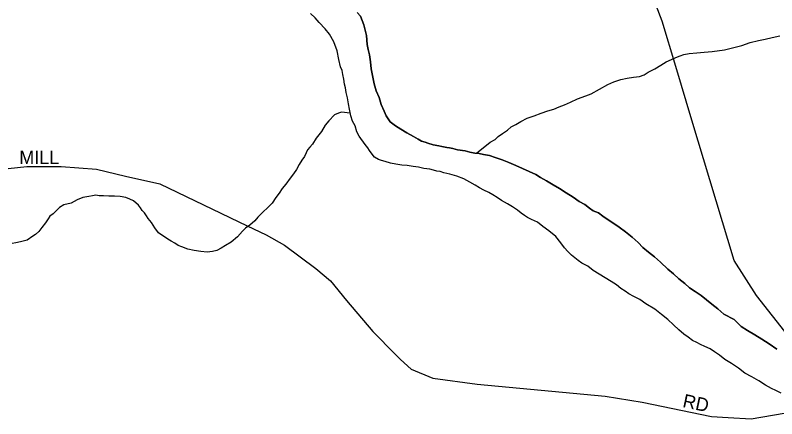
# Model space of a CAD drawing. Extents: x 2010165 to 2382125, y 1060529 to 1407316.
# Drawn here: x 2266054 to 2268893, y 1283252 to 1284759 of the extents above; entities that cross this region are included whole.
import ezdxf

# ---------------------------------------------------------------- set-up
doc = ezdxf.new("R2010")
doc.units = 0
for name, color, linetype in [('GM_X_City_Street', 7, 'Continuous'), ('GM_X_City_Street_Text', 7, 'Continuous'), ('GM_X_Major_River', 7, 'Continuous'), ('GM_X_Minor_River', 7, 'Continuous'), ('GM_X_State_Route', 7, 'Continuous')]:
    doc.layers.add(name, color=color, linetype=linetype)

msp = doc.modelspace()

# ---------------------------------------------------------------- linework, layer by layer
at = {"layer": 'GM_X_City_Street'}
for points in [[(2264360.3, 1284186.5), (2264466.9, 1284179.9), (2264848.4, 1284149.5), (2264910.3, 1284137.4), (2265208, 1284139.2), (2265523.7, 1284146.9), (2265869.3, 1284172.6), (2265967.2, 1284180.5), (2266097.1, 1284194.4), (2266225, 1284194.3), (2266356.8, 1284184.1), (2266464.4, 1284158.4), (2266593.4, 1284129.3), (2266917.8, 1283973.3), (2266989.7, 1283939.2), (2267057.9, 1283900), (2267174, 1283812.9), (2267228.8, 1283767.7), (2267289, 1283694.5), (2267386.7, 1283578.2), (2267416.2, 1283548.4), (2267441.6, 1283522.8)], [(2267441.6, 1283522.8), (2267490.1, 1283473.9), (2267530.3, 1283437.9), (2267610.2, 1283403.8), (2267776, 1283381.6), (2268252.6, 1283336.4), (2268390.6, 1283314.1), (2268649.4, 1283261.3), (2268711.1, 1283256.7), (2268797.1, 1283252.4), (2268920.8, 1283273.5), (2268951.2, 1283280.8), (2268971.8, 1283307.9)]]:
    msp.add_lwpolyline(points, dxfattribs=at)
at = {"layer": 'GM_X_Major_River'}
for points in [[(2268624.5, 1283521.7), (2268608.4, 1283529.5), (2268594.3, 1283537.4), (2268578.2, 1283545.2), (2268562, 1283557.1), (2268545.9, 1283568.9), (2268527.7, 1283584.8), (2268507.4, 1283602.6), (2268487.2, 1283622.5), (2268462.9, 1283642.3), (2268438.6, 1283662.1), (2268404.4, 1283681.8), (2268382.2, 1283697.6), (2268360, 1283709.3), (2268341.8, 1283719.2), (2268327.7, 1283729.1), (2268311.6, 1283738.9), (2268295.4, 1283752.8), (2268275.2, 1283764.6), (2268253, 1283778.4), (2268230.8, 1283792.2), (2268208.6, 1283806), (2268188.4, 1283821.8), (2268166.3, 1283833.6), (2268152.1, 1283843.5), (2268140, 1283853.4), (2268127.9, 1283863.3), (2268113.7, 1283877.2), (2268101.5, 1283891.1), (2268087.3, 1283909), (2268069, 1283932.8), (2268042.7, 1283954.6), (2268020.5, 1283970.4), (2268000.3, 1283986.2), (2267978.1, 1283996), (2267964, 1284003.9), (2267951.9, 1284011.8), (2267939.8, 1284019.7), (2267925.6, 1284031.6), (2267907.5, 1284043.4), (2267889.3, 1284055.2), (2267867.1, 1284067), (2267851, 1284078.9), (2267834.8, 1284088.8), (2267818.7, 1284096.6), (2267800.6, 1284106.4), (2267784.5, 1284114.3), (2267768.3, 1284124.1), (2267748.2, 1284135.9), (2267726, 1284147.7), (2267699.8, 1284157.5), (2267673.7, 1284165.2), (2267651.6, 1284171), (2267637.5, 1284174.9), (2267625.5, 1284176.7), (2267613.4, 1284180.6), (2267599.4, 1284184.5), (2267577.3, 1284186.2), (2267557.2, 1284192), (2267537.2, 1284193.8), (2267515.1, 1284197.6), (2267495, 1284199.4), (2267472.9, 1284203.2), (2267452.9, 1284207), (2267432.8, 1284212.8), (2267418.7, 1284216.6), (2267408.6, 1284220.5), (2267392.5, 1284228.4), (2267384.4, 1284240.3), (2267374.2, 1284254.2), (2267368.1, 1284264.2), (2267357.9, 1284276.1), (2267335.5, 1284308), (2267327.3, 1284323.9), (2267321.1, 1284345.9), (2267310.9, 1284363.9), (2267304.6, 1284383.8), (2267300.4, 1284407.9), (2267296.1, 1284427.9), (2267291.9, 1284449.9), (2267287.6, 1284469.9), (2267285.4, 1284487.9), (2267281.3, 1284501.9), (2267279.1, 1284520), (2267274.9, 1284538), (2267272.7, 1284552), (2267266.5, 1284566), (2267260.2, 1284594), (2267253.8, 1284626), (2267241.4, 1284659.9), (2267225.1, 1284687.8), (2267208.9, 1284707.7), (2267186.6, 1284731.6), (2267172.3, 1284749.5), (2267154.1, 1284765.3)], [(2268624.5, 1283521.7), (2268608.4, 1283529.5), (2268594.3, 1283537.4), (2268578.2, 1283545.2), (2268562, 1283557.1), (2268545.9, 1283568.9), (2268527.7, 1283584.8), (2268507.4, 1283602.6), (2268487.2, 1283622.5), (2268462.9, 1283642.3), (2268438.6, 1283662.1), (2268404.4, 1283681.8), (2268382.2, 1283697.6), (2268360, 1283709.3), (2268341.8, 1283719.2), (2268327.7, 1283729.1), (2268311.6, 1283738.9), (2268295.4, 1283752.8), (2268275.2, 1283764.6), (2268253, 1283778.4), (2268230.8, 1283792.2), (2268208.6, 1283806), (2268188.4, 1283821.8), (2268166.3, 1283833.6), (2268152.1, 1283843.5), (2268140, 1283853.4), (2268127.9, 1283863.3), (2268113.7, 1283877.2), (2268101.5, 1283891.1), (2268087.3, 1283909), (2268069, 1283932.8), (2268042.7, 1283954.6), (2268020.5, 1283970.4), (2268000.3, 1283986.2), (2267978.1, 1283996), (2267964, 1284003.9), (2267951.9, 1284011.8), (2267939.8, 1284019.7), (2267925.6, 1284031.6), (2267907.5, 1284043.4), (2267889.3, 1284055.2), (2267867.1, 1284067), (2267851, 1284078.9), (2267834.8, 1284088.8), (2267818.7, 1284096.6), (2267800.6, 1284106.4), (2267784.5, 1284114.3), (2267768.3, 1284124.1), (2267748.2, 1284135.9), (2267726, 1284147.7), (2267699.8, 1284157.5), (2267673.7, 1284165.2), (2267651.6, 1284171), (2267637.5, 1284174.9), (2267625.5, 1284176.7), (2267613.4, 1284180.6), (2267599.4, 1284184.5), (2267577.3, 1284186.2), (2267557.2, 1284192), (2267537.2, 1284193.8), (2267515.1, 1284197.6), (2267495, 1284199.4), (2267472.9, 1284203.2), (2267452.9, 1284207), (2267432.8, 1284212.8), (2267418.7, 1284216.6), (2267408.6, 1284220.5), (2267392.5, 1284228.4), (2267384.4, 1284240.3), (2267374.2, 1284254.2), (2267368.1, 1284264.2), (2267357.9, 1284276.1), (2267335.5, 1284308), (2267327.3, 1284323.9), (2267321.1, 1284345.9), (2267310.9, 1284363.9), (2267304.6, 1284383.8), (2267300.4, 1284407.9), (2267296.1, 1284427.9), (2267291.9, 1284449.9), (2267287.6, 1284469.9), (2267285.4, 1284487.9), (2267281.3, 1284501.9), (2267279.1, 1284520), (2267274.9, 1284538), (2267272.7, 1284552), (2267266.5, 1284566), (2267260.2, 1284594), (2267253.8, 1284626), (2267241.4, 1284659.9), (2267225.1, 1284687.8), (2267208.9, 1284707.7), (2267186.6, 1284731.6), (2267172.3, 1284749.5), (2267154.1, 1284765.3)], [(2267672.6, 1284263.5), (2267662.6, 1284265.4), (2267644.5, 1284269.2), (2267632.5, 1284271.1), (2267612.4, 1284274.9), (2267592.3, 1284280.7), (2267582.2, 1284284.6), (2267568.2, 1284288.4), (2267556, 1284296.3), (2267537.9, 1284306.2), (2267513.7, 1284319.9), (2267491.5, 1284333.7), (2267471.4, 1284345.6), (2267461.2, 1284353.5), (2267451.1, 1284361.4), (2267436.9, 1284383.3), (2267428.7, 1284401.2), (2267418.4, 1284425.2), (2267410.1, 1284451.2), (2267399.8, 1284477.1), (2267391.5, 1284503.1), (2267387.2, 1284527.1), (2267380.8, 1284559.2), (2267378.5, 1284585.2), (2267374.2, 1284611.2), (2267370, 1284631.3), (2267365.8, 1284649.3), (2267363.4, 1284683.3), (2267352.9, 1284723.3), (2267340.6, 1284755.3), (2267328.4, 1284769.2)], [(2267328.4, 1284769.2), (2267340.6, 1284755.3), (2267352.9, 1284723.3), (2267363.4, 1284683.3), (2267365.8, 1284649.3), (2267370, 1284631.3), (2267374.2, 1284611.2), (2267378.5, 1284585.2), (2267380.8, 1284559.2), (2267387.2, 1284527.1), (2267391.5, 1284503.1), (2267399.8, 1284477.1), (2267410.1, 1284451.2), (2267418.4, 1284425.2), (2267428.7, 1284401.2), (2267436.9, 1284383.3), (2267451.1, 1284361.4), (2267461.2, 1284353.5), (2267471.4, 1284345.6), (2267491.5, 1284333.7), (2267513.7, 1284319.9), (2267537.9, 1284306.2), (2267556, 1284296.3), (2267568.2, 1284288.4), (2267582.2, 1284284.6), (2267592.3, 1284280.7), (2267612.4, 1284274.9), (2267632.5, 1284271.1), (2267644.5, 1284269.2), (2267662.6, 1284265.4), (2267672.6, 1284263.5)], [(2268893.1, 1283512.5), (2268864.8, 1283532.3), (2268836.6, 1283550), (2268810.4, 1283565.8), (2268784.1, 1283581.6), (2268759.9, 1283597.3), (2268733.6, 1283623.1), (2268695.3, 1283642.8), (2268673, 1283662.6), (2268650.8, 1283680.4), (2268630.6, 1283696.2), (2268610.4, 1283712.1), (2268588.2, 1283727.9), (2268568, 1283741.7), (2268549.8, 1283757.5), (2268527.5, 1283775.3), (2268507.3, 1283793.2), (2268487.1, 1283811), (2268458.7, 1283836.8), (2268436.5, 1283856.6), (2268414.2, 1283874.4), (2268394, 1283892.2), (2268375.8, 1283910.1), (2268353.5, 1283929.9), (2268329.3, 1283949.7), (2268305, 1283967.5), (2268284.8, 1283981.3), (2268264.6, 1283995.1), (2268244.5, 1284008.9), (2268228.3, 1284020.8), (2268208.2, 1284028.6), (2268194, 1284038.5), (2268177.8, 1284052.3), (2268155.7, 1284064.1), (2268133.5, 1284079.9), (2268107.2, 1284095.7), (2268083, 1284111.5), (2268058.8, 1284125.3), (2268034.6, 1284141.1), (2268012.4, 1284152.8), (2267994.3, 1284164.7), (2267919.8, 1284198), (2267893.6, 1284209.7), (2267869.4, 1284219.5), (2267843.3, 1284227.2), (2267821.2, 1284235), (2267799.1, 1284238.8), (2267783, 1284242.6), (2267767, 1284244.4), (2267748.9, 1284248.3), (2267730.8, 1284252.1), (2267702.8, 1284255.8), (2267684.7, 1284261.6), (2267672.6, 1284263.5)], [(2267672.6, 1284263.5), (2267684.7, 1284261.6), (2267702.8, 1284255.8), (2267730.8, 1284252.1), (2267748.9, 1284248.3), (2267767, 1284244.4), (2267783, 1284242.6), (2267799.1, 1284238.8), (2267821.2, 1284235), (2267843.3, 1284227.2), (2267869.4, 1284219.5), (2267893.6, 1284209.7), (2267919.8, 1284198), (2267994.3, 1284164.7), (2268012.4, 1284152.8), (2268034.6, 1284141.1), (2268058.8, 1284125.3), (2268083, 1284111.5), (2268107.2, 1284095.7), (2268133.5, 1284079.9), (2268155.7, 1284064.1), (2268177.8, 1284052.3), (2268194, 1284038.5), (2268208.2, 1284028.6), (2268228.3, 1284020.8), (2268244.5, 1284008.9), (2268264.6, 1283995.1), (2268284.8, 1283981.3), (2268305, 1283967.5), (2268329.3, 1283949.7), (2268353.5, 1283929.9), (2268375.8, 1283910.1), (2268394, 1283892.2), (2268414.2, 1283874.4), (2268436.5, 1283856.6), (2268458.7, 1283836.8), (2268487.1, 1283811), (2268507.3, 1283793.2), (2268527.5, 1283775.3), (2268549.8, 1283757.5), (2268568, 1283741.7), (2268588.2, 1283727.9), (2268610.4, 1283712.1), (2268630.6, 1283696.2), (2268650.8, 1283680.4), (2268673, 1283662.6), (2268695.3, 1283642.8), (2268733.6, 1283623.1), (2268759.9, 1283597.3), (2268784.1, 1283581.6), (2268810.4, 1283565.8), (2268836.6, 1283550), (2268864.8, 1283532.3), (2268893.1, 1283512.5)], [(2268909, 1283348.3), (2268888.8, 1283358.1), (2268872.7, 1283365.9), (2268850.5, 1283377.7), (2268826.3, 1283393.5), (2268800.1, 1283409.2), (2268773.9, 1283423), (2268749.7, 1283440.8), (2268723.4, 1283458.6), (2268699.2, 1283474.3), (2268679, 1283490.2), (2268660.8, 1283502), (2268644.7, 1283513.9), (2268624.5, 1283521.7)], [(2268909, 1283348.3), (2268888.8, 1283358.1), (2268872.7, 1283365.9), (2268850.5, 1283377.7), (2268826.3, 1283393.5), (2268800.1, 1283409.2), (2268773.9, 1283423), (2268749.7, 1283440.8), (2268723.4, 1283458.6), (2268699.2, 1283474.3), (2268679, 1283490.2), (2268660.8, 1283502), (2268644.7, 1283513.9), (2268624.5, 1283521.7)]]:
    msp.add_lwpolyline(points, dxfattribs=at)
at = {"layer": 'GM_X_Minor_River'}
for points in [[(2267773.2, 1284243.7), (2267824.6, 1284285.2), (2267842.6, 1284295.4), (2267854.5, 1284305.6), (2267870.4, 1284317.8), (2267888.3, 1284330), (2267902.1, 1284342.2), (2267920.1, 1284350.4), (2267938, 1284362.6), (2267961.9, 1284374.9), (2267987.8, 1284383.2), (2268013.8, 1284393.5), (2268039.7, 1284401.8), (2268061.7, 1284408.1), (2268081.6, 1284416.3), (2268101.6, 1284424.6), (2268123.5, 1284434.8), (2268149.4, 1284447.1), (2268181.3, 1284457.5), (2268201.3, 1284465.8), (2268263, 1284500.5), (2268284.9, 1284510.8), (2268310.9, 1284519.1), (2268334.9, 1284523.3), (2268358.9, 1284527.6), (2268380.9, 1284529.9), (2268398.9, 1284536.1), (2268412.8, 1284546.3), (2268438.7, 1284558.6), (2268460.5, 1284572.8), (2268480.4, 1284585.1), (2268500.4, 1284593.3), (2268516.3, 1284601.5), (2268532.3, 1284607.7), (2268546.3, 1284611.9), (2268566.2, 1284616.1), (2268594.3, 1284618.4), (2268622.3, 1284620.7), (2268652.3, 1284623.1), (2268698.3, 1284629.6), (2268732.3, 1284638), (2268762.2, 1284646.3), (2268794.2, 1284656.7), (2268824.1, 1284665), (2268850.1, 1284669.3), (2268876.1, 1284675.6), (2268904.1, 1284681.9)], [(2267302.9, 1284393.6), (2267270.4, 1284397.5), (2267258.4, 1284393.4), (2267244.5, 1284387.2), (2267222.7, 1284364.9), (2267208.9, 1284348.7), (2267195.1, 1284324.5), (2267175.3, 1284300.2), (2267161.6, 1284278), (2267151.7, 1284265.9), (2267143.8, 1284255.8), (2267137.9, 1284245.7), (2267132, 1284231.6), (2267122.2, 1284217.4), (2267112.3, 1284201.3), (2267102.5, 1284183.1), (2267090.7, 1284166.9), (2267078.8, 1284150.8), (2267063.1, 1284128.5), (2267049.2, 1284112.3), (2267037.4, 1284094.2), (2267025.6, 1284078), (2267011.8, 1284057.8), (2266993.9, 1284039.6), (2266978.1, 1284025.3), (2266968.2, 1284015.2), (2266958.2, 1284005.1), (2266946.4, 1283990.9), (2266928.5, 1283974.6), (2266912.6, 1283964.4), (2266900.7, 1283952.3), (2266882.9, 1283932.1), (2266859.1, 1283911.7), (2266837.2, 1283899.5), (2266821.3, 1283889.3), (2266805.4, 1283881.1), (2266789.4, 1283876.9), (2266769.4, 1283874.7), (2266745.3, 1283876.4), (2266721.2, 1283880.2), (2266697.1, 1283885.9), (2266675, 1283893.7), (2266660.9, 1283899.6), (2266648.8, 1283907.4), (2266634.7, 1283915.3), (2266622.6, 1283923.2), (2266588.3, 1283946.9), (2266574, 1283964.8), (2266561.8, 1283984.7), (2266549.6, 1284000.6), (2266543.5, 1284010.6), (2266535.3, 1284020.6), (2266527.2, 1284030.5), (2266521.1, 1284040.4), (2266513, 1284050.4), (2266494.8, 1284066.2), (2266480.7, 1284072.1), (2266466.6, 1284078), (2266444.5, 1284081.7), (2266424.4, 1284083.5), (2266402.4, 1284083.3), (2266382.4, 1284085.1), (2266366.3, 1284084.9), (2266354.3, 1284086.8), (2266342.3, 1284084.6), (2266328.3, 1284082.5), (2266306.3, 1284078.2), (2266284.4, 1284070), (2266262.5, 1284057.7), (2266234.5, 1284051.4), (2266218.6, 1284041.2), (2266206.7, 1284029), (2266194.8, 1284016.9), (2266182.9, 1284008.7), (2266177, 1283998.6), (2266167.1, 1283984.5), (2266153.3, 1283966.3), (2266141.4, 1283952.1), (2266129.5, 1283939.9), (2266119.6, 1283933.8), (2266097.7, 1283919.5), (2266073.7, 1283913.3), (2266055.7, 1283909.1), (2266041.7, 1283906.9)]]:
    msp.add_lwpolyline(points, dxfattribs=at)
at = {"layer": 'GM_X_State_Route'}
for points in [[(2268515.9, 1284568), (2268465.1, 1284737), (2268340.2, 1285066.6), (2268288.2, 1285177.8), (2268250, 1285307.4), (2268210.8, 1285384.9), (2268161.3, 1285472.2), (2268112.1, 1285545.5), (2268059, 1285608.7), (2268004, 1285672), (2267952.9, 1285735.2), (2267897.9, 1285800.4), (2267826.5, 1285883.4), (2267730.8, 1285982), (2267683.9, 1286037.3), (2267646.9, 1286100.8), (2267609.6, 1286178.3), (2267603.4, 1286193.7)], [(2268576.4, 1284366.8), (2268515.9, 1284568)], [(2269045.6, 1283449.7), (2268936, 1283561.2), (2268817.5, 1283712.7), (2268733.6, 1283843.8), (2268576.4, 1284366.8)]]:
    msp.add_lwpolyline(points, dxfattribs=at)

# ---------------------------------------------------------------- texts
at = {"layer": 'GM_X_City_Street_Text'}
for s, rotation, p in [('MILL', 0, (2266068.9, 1284203.3)), ('RD', 348.1183, (2268539.2, 1283296.7))]:
    msp.add_text(s, height=50, rotation=rotation, dxfattribs=at).set_placement(p)

doc.saveas('drawing.dxf')
